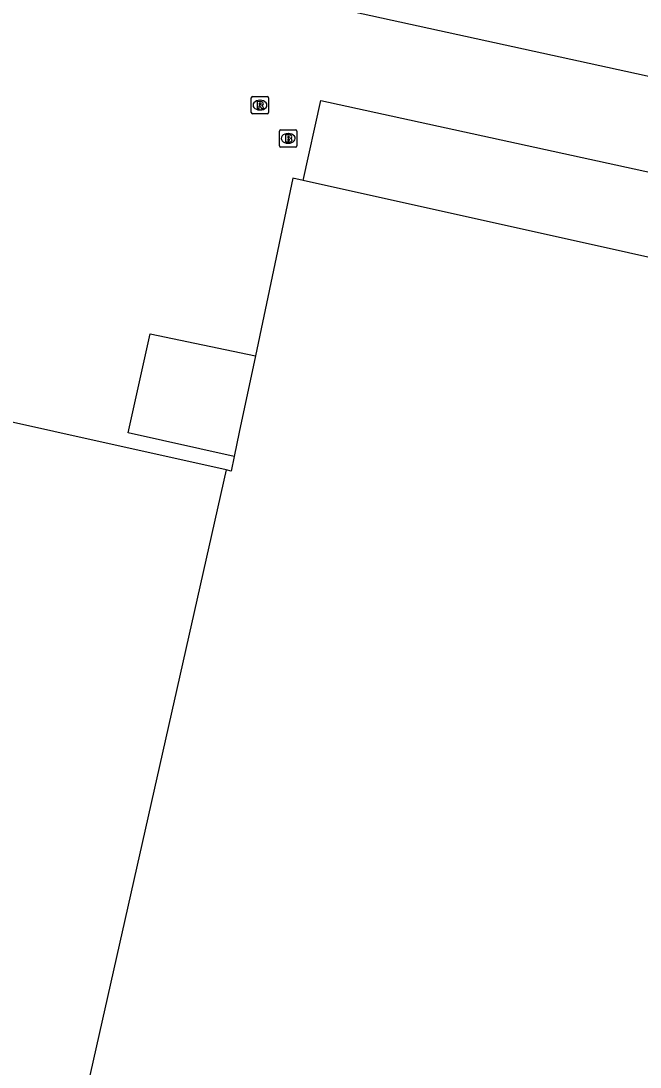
# Model space of a CAD drawing. Extents: x 162172 to 163187, y 382874 to 383684.
# Drawn here: x 162487.4 to 162523.1, y 383124.7 to 383185.1 of the extents above; entities that cross this region are included whole.
import ezdxf

# ---------------------------------------------------------------- set-up
doc = ezdxf.new("R2010")
doc.units = 0
for name, color, linetype in [('IMGEO_Brandkraan', 7, 'Continuous'), ('IMGEO_Pand', 7, 'Continuous'), ('IMGEO_Rijbaan_lokaal_open', 7, 'Continuous'), ('IMGEO_Rioolput', 7, 'Continuous')]:
    doc.layers.add(name, color=color, linetype=linetype)

msp = doc.modelspace()

# ---------------------------------------------------------------- linework, layer by layer
at = {"layer": 'IMGEO_Brandkraan'}
for p, q in [((162502.326, 383177.885), (162502.326, 383178.737)), ((162502.401, 383178.811), (162503.253, 383178.811)), ((162502.814, 383178.591), (162502.839, 383178.591)), ((162503.327, 383178.737), (162503.327, 383177.885)), ((162503.253, 383177.811), (162502.401, 383177.811)), ((162502.837, 383178.031), (162502.812, 383178.031))]:
    msp.add_line(p, q, dxfattribs=at)
for points in [[(162502.326, 383177.885), (162502.326, 383178.737)], [(162502.401, 383178.811), (162503.253, 383178.811)], [(162502.674, 383178.511), (162502.674, 383178.111), (162502.887, 383178.111)], [(162502.905, 383178.511), (162502.674, 383178.511)], [(162502.853, 383178.43), (162502.799, 383178.43), (162502.799, 383178.354)], [(162502.799, 383178.354), (162502.852, 383178.354)], [(162502.861, 383178.278), (162502.799, 383178.278), (162502.799, 383178.197)], [(162503.327, 383178.737), (162503.327, 383177.885)], [(162503.253, 383177.811), (162502.401, 383177.811)], [(162502.799, 383178.197), (162502.861, 383178.197)]]:
    msp.add_lwpolyline(points, dxfattribs=at)
for centre, radius, start, end in [((162502.403, 383178.735), 0.0765, 91.55205, 178.44795), ((162502.403, 383178.735), 0.0765, 91.55205, 178.44795), ((162502.854, 383178.392), 0.0379, 267.82845, 90.93552), ((162502.862, 383178.237), 0.0404, 269.87594, 90.50774), ((162502.909, 383178.366), 0.145, 59.4692, 91.53667), ((162502.934, 383178.413), 0.0922, 285.51372, 58.15012), ((162502.939, 383178.221), 0.105, 301.31148, 78.98903), ((162503.251, 383178.735), 0.0765, 1.55205, 88.44795), ((162503.251, 383178.735), 0.0765, 1.55205, 88.44795), ((162502.403, 383177.887), 0.0765, 181.55205, 268.44795), ((162502.403, 383177.887), 0.0765, 181.55205, 268.44795), ((162502.893, 383178.362), 0.251, 268.66757, 293.53466), ((162503.251, 383177.887), 0.0765, 271.55205, 358.44795), ((162503.251, 383177.887), 0.0765, 271.55205, 358.44795)]:
    msp.add_arc(centre, radius, start, end, dxfattribs=at)
for centre, major_axis, ratio, start_param, end_param in [((162502.813, 383178.311), (-0.387, 0.002), 0.722429, 4.712389, 7.853982), ((162502.838, 383178.311), (-0.39, 0.002), 0.717154, 1.570796, 4.712389)]:
    msp.add_ellipse(centre, major_axis=major_axis, ratio=ratio, start_param=start_param, end_param=end_param, dxfattribs=at)
at = {"layer": 'IMGEO_Pand'}
for points in [[(162503.691, 383175.881), (162503.099, 383176.013), (162500.928, 383165.755)], [(162559.988, 383163.353), (162503.691, 383175.881)], [(162500.928, 383165.755), (162500, 383161.367), (162499.702, 383159.959)], [(162499.248, 383159.178), (162479.347, 383163.61), (162479.591, 383164.664)], [(162499.702, 383159.959), (162499.524, 383159.117), (162499.248, 383159.178)], [(162499.248, 383159.178), (162484.409, 383093.295)]]:
    msp.add_lwpolyline(points, dxfattribs=at)
at = {"layer": 'IMGEO_Rijbaan_lokaal_open'}
for points in [[(162573.565, 383170.979), (162474.972, 383192.516)], [(162503.691, 383175.881), (162504.702, 383180.509), (162561.047, 383168.201), (162559.988, 383163.353)], [(162499.702, 383159.959), (162493.582, 383161.322), (162494.855, 383167.04), (162500.928, 383165.755)]]:
    msp.add_lwpolyline(points, dxfattribs=at)
at = {"layer": 'IMGEO_Rioolput'}
for p, q in [((162500.694, 383179.807), (162500.694, 383180.659)), ((162500.769, 383180.733), (162501.621, 383180.733)), ((162501.695, 383180.659), (162501.695, 383179.807)), ((162501.182, 383180.513), (162501.207, 383180.513)), ((162501.621, 383179.733), (162500.769, 383179.733)), ((162501.205, 383179.953), (162501.18, 383179.953))]:
    msp.add_line(p, q, dxfattribs=at)
for points in [[(162500.694, 383179.807), (162500.694, 383180.659)], [(162500.769, 383180.733), (162501.621, 383180.733)], [(162501.695, 383180.659), (162501.695, 383179.807)], [(162501.283, 383180.431), (162501.031, 383180.433), (162501.031, 383180.033)], [(162501.031, 383180.033), (162501.155, 383180.033), (162501.155, 383180.195), (162501.166, 383180.195)], [(162501.209, 383180.352), (162501.155, 383180.352), (162501.155, 383180.271)], [(162501.155, 383180.271), (162501.207, 383180.271)], [(162501.213, 383180.166), (162501.284, 383180.033), (162501.424, 383180.033), (162501.359, 383180.159)], [(162501.621, 383179.733), (162500.769, 383179.733)]]:
    msp.add_lwpolyline(points, dxfattribs=at)
for centre, radius, start, end in [((162500.771, 383180.657), 0.0765, 91.55205, 178.44795), ((162500.771, 383180.657), 0.0765, 91.55205, 178.44795), ((162501.619, 383180.657), 0.0765, 1.55205, 88.44795), ((162501.619, 383180.657), 0.0765, 1.55205, 88.44795), ((162501.165, 383180.142), 0.0533, 26.02933, 88.69889), ((162501.191, 383180.46), 0.19, 274.7715, 282.96867), ((162501.215, 383180.256), 0.0964, 77.00612, 93.18647), ((162501.229, 383180.313), 0.0378, 276.66336, 79.67722), ((162501.282, 383180.321), 0.109, 350.36119, 89.41601), ((162501.28, 383180.321), 0.112, 277.58423, 350.98172), ((162501.264, 383180.106), 0.108, 29.51342, 73.79051), ((162500.771, 383179.809), 0.0765, 181.55205, 268.44795), ((162500.771, 383179.809), 0.0765, 181.55205, 268.44795), ((162501.619, 383179.809), 0.0765, 271.55205, 358.44795), ((162501.619, 383179.809), 0.0765, 271.55205, 358.44795)]:
    msp.add_arc(centre, radius, start, end, dxfattribs=at)
for centre, major_axis, ratio, start_param, end_param in [((162501.181, 383180.233), (-0.387, 0.002), 0.722429, 4.712389, 7.853982), ((162501.206, 383180.233), (-0.39, 0.002), 0.717154, 1.570796, 4.712389)]:
    msp.add_ellipse(centre, major_axis=major_axis, ratio=ratio, start_param=start_param, end_param=end_param, dxfattribs=at)

doc.saveas('drawing.dxf')
